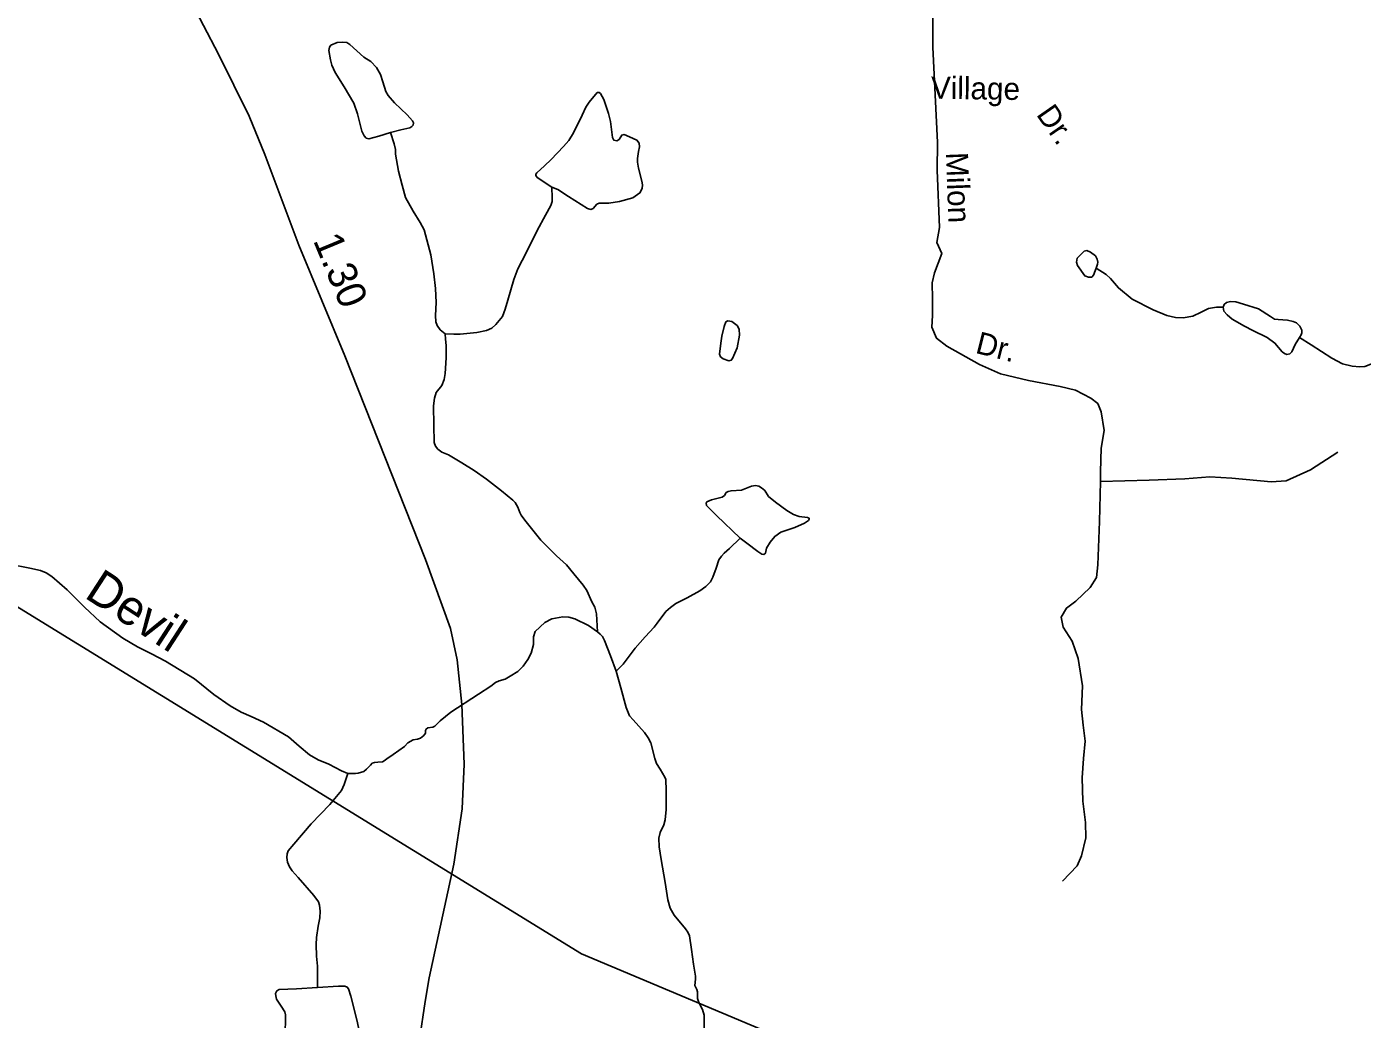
# Model space of a CAD drawing. Extents: x 2126262 to 2293712, y 749403 to 919119.
# Drawn here: x 2205515 to 2211231, y 895865 to 900113 of the extents above; entities that cross this region are included whole.
import ezdxf

# ---------------------------------------------------------------- set-up
doc = ezdxf.new("R2010")
doc.units = 0
for name, color, linetype in [('Exist Hydrographic Creek Single Shore', 7, 'Continuous'), ('Exist Hydrographic Creek Single Shore Label', 7, 'Continuous'), ('Exist Hydrographic Misc Water Feature', 7, 'Continuous'), ('Exist Road Non-System Type 51', 7, 'Continuous'), ('Exist Road Non-System Type 51 Label', 7, 'Continuous'), ('Exist Road Primary NC Attributed', 7, 'Continuous'), ('Exist Road Primary NC Service Mileage Hundredths English Label', 7, 'Continuous'), ('Exist Utilities Electrical Transmission Line', 7, 'Continuous')]:
    doc.layers.add(name, color=color, linetype=linetype)

msp = doc.modelspace()

# ---------------------------------------------------------------- linework, layer by layer
at = {"layer": 'Exist Hydrographic Creek Single Shore'}
for points in [[(2206889, 896917.1), (2206861.7, 896927.9), (2206808.2, 896956.1), (2206761.8, 896975.1), (2206725.2, 896996.9), (2206680.2, 897034.2), (2206635.1, 897074.4), (2206528.6, 897136.6), (2206475.8, 897161.2), (2206432.2, 897178.8), (2206385.8, 897206.3), (2206315.4, 897254.9), (2206233.1, 897322.5), (2206108.4, 897397.4), (2206049.3, 897428.4), (2205988.8, 897458.6), (2205926.2, 897496.7), (2205829.1, 897566.4), (2205761.9, 897629.2), (2205687.3, 897703.2), (2205621.8, 897759.5), (2205597.2, 897776.4), (2205574, 897786.2), (2205527.6, 897796.1), (2205440.7, 897812.3)], [(2207957.1, 897522.7), (2207918.9, 897550.5), (2207861.2, 897579.4), (2207834.4, 897586.5), (2207809.8, 897587.2), (2207762.6, 897578.7), (2207732.4, 897562.5), (2207690.9, 897524.5), (2207684.1, 897501.3), (2207683.4, 897468.9), (2207674.3, 897432.3), (2207660.2, 897404.8), (2207639.1, 897376.7), (2207617.3, 897352.7), (2207584.2, 897333.7), (2207563.1, 897321), (2207536.4, 897313), (2207521.6, 897306), (2207500.5, 897291.2), (2207448.7, 897256.7), (2207329.8, 897179.9), (2207284.7, 897141.9), (2207261.5, 897119.4), (2207252.4, 897114.5), (2207231.3, 897111.7), (2207224.9, 897106.7), (2207221.4, 897100.4), (2207221.4, 897089.1), (2207214.4, 897080), (2207200.3, 897068.7), (2207187.6, 897063.8), (2207168.6, 897061), (2207145.8, 897048.1), (2207131.1, 897031.9), (2207107.1, 897015), (2207082.5, 896997.4), (2207056.5, 896979.1), (2207044.5, 896970.6), (2207036.8, 896967.1), (2207017.8, 896965), (2207003, 896964.3), (2206993.9, 896960.8), (2206985.4, 896953), (2206968.5, 896934.7), (2206957.3, 896925.6), (2206933.3, 896918.5), (2206921.4, 896916.4), (2206889, 896917.1)], [(2208037.2, 897354.8), (2208013.4, 897420.7), (2207987.4, 897485.4), (2207978.9, 897503.7), (2207969.1, 897513.6), (2207957.1, 897522.7)], [(2208413.8, 895814.5), (2208413.8, 895882.8), (2208406.8, 895906.7), (2208392, 895936.3), (2208385.6, 895953.9), (2208386.3, 895982.8), (2208382.8, 895991.9), (2208374.4, 896009.5), (2208375.1, 896021.5), (2208377.2, 896037.2), (2208377.9, 896049.2), (2208368.8, 896100.5), (2208359.6, 896163.9), (2208351.2, 896221.6), (2208344.8, 896237.1), (2208335, 896251.9), (2208286, 896310.4), (2208269.1, 896340.1), (2208258.6, 896376.7), (2208248, 896450), (2208230.4, 896548.5), (2208221.3, 896603), (2208219.9, 896640.3), (2208225.5, 896663.6), (2208241.7, 896697.4), (2208247.3, 896718.5), (2208252.2, 896762.8), (2208251.5, 896843.8), (2208250.1, 896891.1), (2208246.6, 896901.7), (2208226.2, 896934.8), (2208210.7, 896959.4), (2208203.7, 896981.2), (2208185.4, 897047.4), (2208174.8, 897070), (2208159.4, 897092.5), (2208110.1, 897146), (2208095.3, 897164.3), (2208080.8, 897198.8), (2208058.3, 897284), (2208037.2, 897354.8)]]:
    msp.add_lwpolyline(points, dxfattribs=at)
at = {"layer": 'Exist Hydrographic Misc Water Feature'}
for points in [[(2207072.1, 899660.8), (2207022.4, 899644.9), (2206979.5, 899633.7), (2206968.2, 899635.8), (2206958.4, 899645.6), (2206948.5, 899666.7), (2206930.2, 899740), (2206914.1, 899786.4), (2206874, 899856.1), (2206834.6, 899916.7), (2206820.5, 899948.4), (2206815.6, 899970.9), (2206807.1, 900012.2), (2206811.3, 900026.3), (2206817, 900034), (2206843, 900045.3), (2206864.8, 900047.4), (2206885.2, 900045.3), (2206897.9, 900037.6), (2206957.7, 899982.6), (2206987.9, 899965), (2207011.2, 899939), (2207028.8, 899908.7), (2207038.6, 899877), (2207051.3, 899836.2), (2207061.8, 899818.6), (2207088.6, 899787.6), (2207142.7, 899735.9), (2207165.3, 899710.5), (2207169.5, 899701.4), (2207168.8, 899692.2), (2207162.4, 899685.9), (2207154, 899680.3), (2207115.3, 899671.8)], [(2207762.6, 899426.9), (2207699, 899468.2), (2207693.4, 899476), (2207693.4, 899481.6), (2207697.6, 899488), (2207731.4, 899517.5), (2207759.5, 899545), (2207812.3, 899600.6), (2207834.8, 899626), (2207854.5, 899659.7), (2207891.8, 899734), (2207907.3, 899769.2), (2207921.4, 899790.3), (2207956.6, 899831.8), (2207964.3, 899831.8), (2207969.9, 899826.9), (2207985.4, 899801.5), (2208005.1, 899741.7), (2208012.9, 899707.9), (2208021.3, 899638.9), (2208027.6, 899628.4), (2208041, 899625.5), (2208050.1, 899630.5), (2208062.1, 899649.5), (2208072, 899651.6), (2208094.5, 899642.4), (2208126.1, 899627.6), (2208136, 899615), (2208138.1, 899599.5), (2208132.5, 899579.8), (2208129, 899549.1), (2208129, 899533.7), (2208133.2, 899507.6), (2208148, 899452), (2208150.8, 899435.8), (2208148.7, 899420.3), (2208139.5, 899402), (2208109.3, 899380.9), (2208051.6, 899364.7), (2208006.5, 899358.4), (2207965, 899357.7), (2207955.2, 899353.4), (2207939, 899335.1), (2207929.1, 899331.6), (2207915.1, 899335.1), (2207833.4, 899386.5), (2207788.4, 899416.8)], [(2210092.1, 899080), (2210080.9, 899050.2), (2210073.1, 899041), (2210059.1, 899041), (2210043.6, 899047.4), (2210011.9, 899091), (2210008.4, 899105.8), (2210011.2, 899122.7), (2210040.8, 899153), (2210052.7, 899155.1), (2210068.2, 899148), (2210088.6, 899133.2), (2210097.1, 899118.5), (2210099.2, 899105.8), (2210097.8, 899096.6)], [(2208490.4, 898789.1), (2208485, 898758.5), (2208479.6, 898711.6), (2208484.1, 898700.7), (2208495.8, 898691.7), (2208520.1, 898682.7), (2208530, 898685.4), (2208535.4, 898693.5), (2208555.3, 898739.5), (2208566.1, 898792.7), (2208564.3, 898818.9), (2208555.3, 898834.2), (2208532.7, 898852.2), (2208515.6, 898854.9), (2208507.5, 898849.5), (2208499.4, 898830.6)], [(2208568.2, 897924.3), (2208466.6, 898021.2), (2208424.3, 898063.4), (2208422.2, 898073.3), (2208425.7, 898079.6), (2208446.2, 898088.1), (2208491.9, 898100.1), (2208501, 898107.1), (2208508.8, 898119.1), (2208516.5, 898124), (2208529.2, 898126.8), (2208573.5, 898129.6), (2208617.1, 898146.5), (2208634.7, 898149.3), (2208648.8, 898146.5), (2208660.1, 898140.2), (2208673.4, 898127.5), (2208690.3, 898102.2), (2208719.9, 898078.9), (2208768.4, 898043), (2208797.3, 898024.7), (2208821.2, 898017), (2208857.1, 898012), (2208863.4, 898009.2), (2208864.1, 898005.7), (2208860.6, 897999.4), (2208843.7, 897988.1), (2208802.9, 897969.8), (2208743.1, 897949.4), (2208716.3, 897931.8), (2208696.6, 897906.4), (2208680.5, 897881.1), (2208676.2, 897859.3), (2208669.9, 897854.3), (2208660.8, 897855), (2208643.9, 897867.7), (2208597.4, 897902.9)]]:
    msp.add_lwpolyline(points, close=True, dxfattribs=at)
for points in [[(2207305.6, 898799), (2207284.6, 898816.2), (2207271.2, 898833.8), (2207265.6, 898850), (2207264.2, 898877.5), (2207267, 898932.4), (2207264.2, 898992.3), (2207256.5, 899054.9), (2207244.5, 899136.6), (2207215.6, 899243.8), (2207198.8, 899274.6), (2207168.5, 899323.9), (2207135.4, 899382.3), (2207121.4, 899434.4), (2207106.6, 899494.9), (2207093.2, 899567.1), (2207092.5, 899587.5), (2207087.6, 899611.5), (2207072.1, 899660.8)], [(2207305.6, 898799), (2207342.2, 898796.9), (2207370.4, 898797.6), (2207440.7, 898803.9), (2207483, 898812.4), (2207504.8, 898822.9), (2207523.1, 898839.1), (2207551.2, 898873.6), (2207562.5, 898903.9), (2207573.7, 898943.3), (2207599.8, 899031), (2207617.3, 899076.7), (2207653.9, 899147.8), (2207700, 899240.8), (2207734.5, 899306.5), (2207757.7, 899347.4), (2207763.3, 899365), (2207764.1, 899380.5), (2207762.6, 899426.9)], [(2210635.4, 898912.7), (2210607.5, 898912.5), (2210573.1, 898906.8), (2210542.1, 898891.3), (2210506.2, 898874.4), (2210464.7, 898867.4), (2210432.3, 898868.1), (2210395, 898877.3), (2210335.9, 898901.2), (2210246.6, 898947), (2210187.1, 898995.5), (2210153.3, 899035), (2210134.4, 899053.3), (2210092.1, 899080)], [(2210635.4, 898912.7), (2210640.3, 898924.6), (2210650.2, 898932.4), (2210667.1, 898936.6), (2210689.6, 898935.9), (2210722.7, 898926), (2210787.4, 898906.3), (2210838.1, 898873.2), (2210855.6, 898862), (2210871.1, 898859.9), (2210910.5, 898857), (2210935.9, 898852.1), (2210949.2, 898845.8), (2210963.3, 898831), (2210972.4, 898814.8), (2210972.4, 898803.5), (2210970.3, 898795.1), (2210962.3, 898782.4)], [(2210962.3, 898782.4), (2210943.5, 898753.6), (2210930.1, 898721.9), (2210921.6, 898713.4), (2210907.6, 898710.6), (2210897.7, 898714.1), (2210888.6, 898721.9), (2210857.6, 898759.2), (2210824.5, 898783.1), (2210763.3, 898813.4), (2210727.4, 898831.7), (2210674, 898861.3), (2210652.3, 898879.6), (2210638.9, 898895.1), (2210636.8, 898904.2), (2210635.4, 898912.7)], [(2211570.9, 898899.1), (2211502.8, 898873.2), (2211475.3, 898854.9), (2211441.6, 898830.3), (2211400, 898791.6), (2211351.8, 898745.1), (2211320.9, 898705), (2211297, 898686), (2211267.4, 898669.1), (2211242.8, 898659.2), (2211220.3, 898657.1), (2211188.6, 898659.9), (2211147.1, 898670.5), (2211101.4, 898694.4), (2211012, 898752.1), (2210962.3, 898782.4)], [(2207957.1, 897522.7), (2207953.8, 897600.2), (2207946.1, 897628.7), (2207933.4, 897651.9), (2207911.6, 897700.5), (2207896.8, 897723), (2207856, 897770.9), (2207824.4, 897809.6), (2207782.1, 897849.1), (2207715.6, 897915.5), (2207647.3, 898001.4), (2207631.1, 898023.2), (2207624.8, 898034.4), (2207617.1, 898056.3), (2207605.1, 898077.4), (2207596, 898087.2), (2207546.7, 898126.7), (2207482.2, 898176.9), (2207430.2, 898214.2), (2207377.4, 898245.9), (2207320.4, 898280.4), (2207291.6, 898292.3), (2207274, 898305.7), (2207264.1, 898317.7), (2207259.2, 898333.9), (2207257.1, 898407.1), (2207256.4, 898491.2), (2207259.9, 898522.8), (2207267.6, 898547.5), (2207290.9, 898577.1), (2207302.1, 898603.1), (2207306.3, 898628.5), (2207310.6, 898695.3), (2207309.9, 898749), (2207307.7, 898776.4), (2207305.6, 898799)], [(2208037.2, 897354.8), (2208067.5, 897385.1), (2208118.8, 897453.4), (2208161.7, 897501.3), (2208200.4, 897542.8), (2208212.4, 897560.6), (2208250.1, 897609.9), (2208269.8, 897626.8), (2208293, 897644.4), (2208341.6, 897669), (2208395.8, 897698.6), (2208421.1, 897716.9), (2208440.8, 897736.6), (2208451.4, 897757), (2208466.1, 897795.1), (2208477.4, 897831), (2208487.9, 897846.9), (2208499.2, 897859.5), (2208522.4, 897880), (2208568.2, 897924.3)], [(2206889, 896917.1), (2206873.5, 896870), (2206861.6, 896843.9), (2206848.2, 896827), (2206811.6, 896784.1), (2206732.5, 896701.5), (2206657.9, 896614.2), (2206634, 896585.3), (2206629.7, 896572.6), (2206628.3, 896557.2), (2206631.1, 896536.7), (2206639.6, 896517), (2206650.1, 896500.1), (2206676.2, 896472), (2206743.7, 896394.4), (2206764.1, 896366.9), (2206768.3, 896353.6), (2206771.2, 896327.5), (2206769, 896299.3), (2206762, 896262.7), (2206754.3, 896214.2), (2206752.9, 896185.3), (2206754.3, 896134.2), (2206759.2, 896092), (2206759.2, 896046.2), (2206759.2, 896001.2)], [(2206759.2, 896001.2), (2206669.8, 895995.3), (2206594.5, 895991.8), (2206584.7, 895986.1), (2206579.8, 895974.9), (2206580.5, 895965), (2206584, 895950.2), (2206603.7, 895921.3), (2206619.9, 895896), (2206622, 895883.3), (2206622.7, 895865.7), (2206620.6, 895808)], [(2206917.5, 895715.1), (2206932.3, 895724.9), (2206942.1, 895739), (2206945, 895762.2), (2206943.5, 895789), (2206928.1, 895862.2), (2206902, 895964.3), (2206892.2, 895995.3), (2206886.6, 896001.6), (2206876, 896005.8), (2206848.6, 896006.5), (2206759.2, 896001.2)]]:
    msp.add_lwpolyline(points, dxfattribs=at)
at = {"layer": 'Exist Road Non-System Type 51'}
for points in [[(2209392.7, 900218.2), (2209392.7, 900026), (2209413.4, 899617.7), (2209412, 899498.8), (2209421.7, 899253.6), (2209410.6, 899189.9), (2209431.4, 899142.9), (2209399.7, 899059.2), (2209390, 899017.7), (2209391.4, 898948.5), (2209391.4, 898876.6), (2209388.7, 898826.8), (2209409.4, 898779.8), (2209453.6, 898746.6), (2209592.4, 898667.1), (2209682.3, 898627), (2209802.5, 898599.4), (2209937.9, 898573.1), (2210003.6, 898558.3), (2210069.9, 898523.7), (2210099, 898500.2), (2210114.2, 898464.3), (2210126.6, 898385.4), (2210114.2, 898309.4), (2210111.4, 898208.4), (2210110.7, 898166.1)], [(2210110.7, 898166.1), (2210319.4, 898173), (2210471.4, 898178.5), (2210579.1, 898186.8), (2210673.1, 898181.3), (2210841.6, 898164.7), (2210905.2, 898170.2), (2211010.2, 898217.2), (2211127, 898292.6)], [(2210110.7, 898166.1), (2210106.6, 897996), (2210099.7, 897809.3), (2210093, 897756.2), (2210066.7, 897713.3), (2210004.5, 897653.8), (2209964.5, 897624.8), (2209942.4, 897586.1), (2209950.6, 897543.2), (2209989.3, 897483.7), (2210015.5, 897408.6), (2210033.4, 897292.4), (2210029.3, 897190.1), (2210036.2, 897123.7), (2210044.5, 897054.6), (2210037.6, 896980.5), (2210032.1, 896897.6), (2210034.8, 896798), (2210045.9, 896707.3), (2210047.3, 896640.9), (2210029.3, 896564.8), (2210011.4, 896522), (2209948.5, 896456.3)]]:
    msp.add_lwpolyline(points, dxfattribs=at)
at = {"layer": 'Exist Road Primary NC Attributed'}
msp.add_lwpolyline([(2207151.9, 893773.2), (2207151.9, 894090.4), (2207161.6, 894369.7), (2207179.5, 894871.3), (2207183.6, 895543.3), (2207196.1, 895778.4), (2207219.6, 895940.2), (2207237.6, 896041.7), (2207342.4, 896528.8), (2207378.3, 896766.1), (2207386.6, 896956.9), (2207377, 897211.8), (2207357.6, 897404), (2207328.6, 897538.1), (2207221.1, 897833), (2206876, 898705.1), (2206679.9, 899178.5), (2206533.6, 899566.2), (2206467.3, 899730.7), (2206334.8, 899995.5), (2206207.7, 900242.3), (2206143.6, 900372.6)], dxfattribs=at)
at = {"layer": 'Exist Utilities Electrical Transmission Line'}
msp.add_lwpolyline([(2194922.5, 904902.8), (2198142.6, 902139.9), (2207888.8, 896145.4), (2214676.9, 893291.6), (2221320.2, 890509.7), (2221397.4, 890481.3)], dxfattribs=at)

# ---------------------------------------------------------------- texts
at = {"layer": 'Exist Hydrographic Creek Single Shore Label'}
msp.add_text('Devil', height=150, rotation=327.0199, dxfattribs=at).set_placement((2205756.6, 897672.6))
at = {"layer": 'Exist Road Non-System Type 51 Label'}
for s, rotation, p in [('Village', 359.1324, (2209384.3, 899805.3)), ('Dr.', 304.8386, (2209833.3, 899737.7)), ('Milon', 272.2065, (2209448.5, 899574.7)), ('Dr.', 345.9372, (2209571.3, 898717.6))]:
    msp.add_text(s, height=95, rotation=rotation, dxfattribs=at).set_placement(p)
at = {"layer": 'Exist Road Primary NC Service Mileage Hundredths English Label'}
msp.add_text('1.30', height=125, rotation=292.4987, dxfattribs=at).set_placement((2206739.1, 899199.1))

doc.saveas('drawing.dxf')
